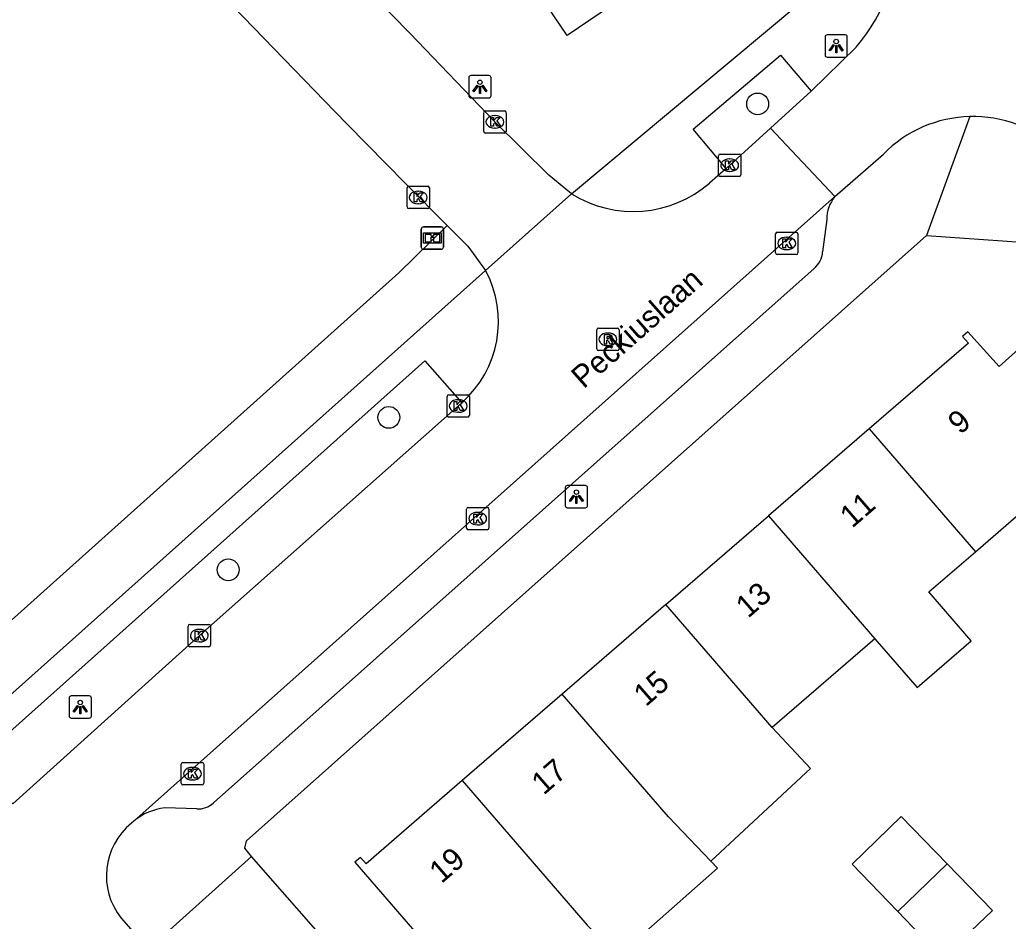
# Model space of a CAD drawing. Extents: x 157466 to 158888, y 383063 to 384677.
# Drawn here: x 158011.77 to 158056, y 383679.09 to 383719.45 of the extents above; entities that cross this region are included whole.
import ezdxf

# ---------------------------------------------------------------- set-up
doc = ezdxf.new("R2010")
doc.units = 0
for name, color, linetype in [('IMGEO_Boom', 7, 'Continuous'), ('IMGEO_Haag', 7, 'Continuous'), ('IMGEO_Informatiebord', 7, 'Continuous'), ('IMGEO_Kolk', 7, 'Continuous'), ('IMGEO_Lichtpunt', 7, 'Continuous'), ('IMGEO_Openbare_ruimte_label', 7, 'Continuous'), ('IMGEO_Pand', 7, 'Continuous'), ('IMGEO_Pand_nummerreeks', 7, 'Continuous'), ('IMGEO_Parkeervlak_open', 7, 'Continuous'), ('IMGEO_Rijbaan_lokaal_open', 7, 'Continuous'), ('IMGEO_Rioolput', 7, 'Continuous'), ('IMGEO_Voetpad_open', 7, 'Continuous')]:
    doc.layers.add(name, color=color, linetype=linetype)

msp = doc.modelspace()

# ---------------------------------------------------------------- linework, layer by layer
at = {"layer": 'IMGEO_Boom'}
for centre in [(158044.789, 383715.677), (158028.285, 383701.643), (158021.101, 383694.821)]:
    msp.add_circle(centre, 0.489, dxfattribs=at)
at = {"layer": 'IMGEO_Haag'}
msp.add_lwpolyline([(158030.901, 383710.235), (158028.734, 383708.116), (158009.938, 383691.267), (158003.812, 383685.776)], dxfattribs=at)
at = {"layer": 'IMGEO_Informatiebord'}
for p, q in [((158029.74, 383709.269), (158029.74, 383710.069)), ((158029.74, 383710.069), (158029.74, 383709.269)), ((158029.84, 383710.169), (158030.63, 383710.169)), ((158030.63, 383710.169), (158029.84, 383710.169)), ((158030.73, 383710.069), (158030.73, 383709.269)), ((158030.73, 383709.269), (158030.73, 383710.069)), ((158030.63, 383709.169), (158029.84, 383709.169)), ((158029.84, 383709.169), (158030.63, 383709.169))]:
    msp.add_line(p, q, dxfattribs=at)
for points in [[(158029.841, 383709.901), (158030.629, 383709.901), (158030.629, 383709.437), (158029.841, 383709.437), (158029.841, 383709.901)], [(158029.906, 383709.836), (158029.906, 383709.502), (158030.181, 383709.502), (158030.182, 383709.715), (158030.286, 383709.716), (158030.287, 383709.502), (158030.564, 383709.502), (158030.564, 383709.836), (158030.288, 383709.836), (158030.288, 383709.756), (158030.182, 383709.756), (158030.182, 383709.836), (158029.906, 383709.836)]]:
    msp.add_lwpolyline(points, dxfattribs=at)
for centre, start, end in [((158029.84, 383710.069), 90, 180), ((158029.84, 383710.069), 90, 180), ((158030.63, 383710.069), 0, 90), ((158030.63, 383710.069), 360, 90), ((158029.84, 383709.269), 180, 270), ((158029.84, 383709.269), 180, 270), ((158030.63, 383709.269), 270, 0), ((158030.63, 383709.269), 270, 0)]:
    msp.add_arc(centre, 0.1, start, end, dxfattribs=at)
at = {"layer": 'IMGEO_Kolk'}
for p, q in [((158032.533, 383714.449), (158032.533, 383715.301)), ((158032.608, 383715.375), (158033.46, 383715.375)), ((158033.021, 383715.155), (158033.046, 383715.155)), ((158033.534, 383715.301), (158033.534, 383714.449)), ((158033.46, 383714.375), (158032.608, 383714.375)), ((158033.044, 383714.595), (158033.019, 383714.595)), ((158043.037, 383712.507), (158043.037, 383713.359)), ((158043.112, 383713.433), (158043.964, 383713.433)), ((158044.038, 383713.359), (158044.038, 383712.507)), ((158043.525, 383713.213), (158043.55, 383713.213)), ((158043.964, 383712.433), (158043.112, 383712.433)), ((158043.548, 383712.653), (158043.523, 383712.653)), ((158029.178, 383711.99), (158030.03, 383711.99)), ((158029.103, 383711.064), (158029.103, 383711.916)), ((158029.591, 383711.77), (158029.616, 383711.77)), ((158030.104, 383711.916), (158030.104, 383711.064)), ((158029.614, 383711.21), (158029.589, 383711.21)), ((158030.03, 383710.99), (158029.178, 383710.99)), ((158045.591, 383709.007), (158045.591, 383709.859)), ((158045.666, 383709.933), (158046.518, 383709.933)), ((158046.592, 383709.859), (158046.592, 383709.007)), ((158046.079, 383709.713), (158046.104, 383709.713)), ((158046.518, 383708.933), (158045.666, 383708.933)), ((158046.102, 383709.153), (158046.077, 383709.153)), ((158030.893, 383701.728), (158030.893, 383702.58)), ((158030.968, 383702.654), (158031.82, 383702.654)), ((158031.381, 383702.434), (158031.406, 383702.434)), ((158031.894, 383702.58), (158031.894, 383701.728)), ((158031.404, 383701.874), (158031.379, 383701.874)), ((158031.82, 383701.654), (158030.968, 383701.654)), ((158031.762, 383696.684), (158031.762, 383697.536)), ((158031.837, 383697.61), (158032.689, 383697.61)), ((158032.25, 383697.39), (158032.275, 383697.39)), ((158032.763, 383697.536), (158032.763, 383696.684)), ((158032.689, 383696.61), (158031.837, 383696.61)), ((158032.273, 383696.83), (158032.248, 383696.83)), ((158019.307, 383691.446), (158019.307, 383692.298)), ((158019.382, 383692.372), (158020.234, 383692.372)), ((158019.795, 383692.152), (158019.82, 383692.152)), ((158020.308, 383692.298), (158020.308, 383691.446)), ((158020.234, 383691.372), (158019.382, 383691.372)), ((158019.818, 383691.592), (158019.793, 383691.592)), ((158019.001, 383685.266), (158019.001, 383686.118)), ((158019.076, 383686.192), (158019.928, 383686.192)), ((158019.489, 383685.972), (158019.514, 383685.972)), ((158020.002, 383686.118), (158020.002, 383685.266)), ((158019.928, 383685.192), (158019.076, 383685.192)), ((158019.512, 383685.412), (158019.487, 383685.412))]:
    msp.add_line(p, q, dxfattribs=at)
for points in [[(158032.533, 383714.449), (158032.533, 383715.301)], [(158032.608, 383715.375), (158033.46, 383715.375)], [(158032.854, 383715.075), (158032.977, 383715.075), (158032.977, 383714.924), (158033.107, 383715.075), (158033.271, 383715.075), (158033.125, 383714.924), (158033.278, 383714.675), (158033.126, 383714.675), (158033.041, 383714.839), (158032.977, 383714.772), (158032.977, 383714.675), (158032.854, 383714.675), (158032.854, 383715.075)], [(158033.534, 383715.301), (158033.534, 383714.449)], [(158033.46, 383714.375), (158032.608, 383714.375)], [(158043.037, 383712.507), (158043.037, 383713.359)], [(158043.112, 383713.433), (158043.964, 383713.433)], [(158044.038, 383713.359), (158044.038, 383712.507)], [(158043.358, 383713.133), (158043.481, 383713.133), (158043.481, 383712.982), (158043.611, 383713.133), (158043.775, 383713.133), (158043.629, 383712.982), (158043.782, 383712.733), (158043.63, 383712.733), (158043.545, 383712.897), (158043.481, 383712.83), (158043.481, 383712.733), (158043.358, 383712.733), (158043.358, 383713.133)], [(158043.964, 383712.433), (158043.112, 383712.433)], [(158029.178, 383711.99), (158030.03, 383711.99)], [(158029.103, 383711.064), (158029.103, 383711.916)], [(158029.424, 383711.69), (158029.547, 383711.69), (158029.547, 383711.539), (158029.677, 383711.69), (158029.841, 383711.69), (158029.695, 383711.539), (158029.848, 383711.29), (158029.696, 383711.29), (158029.611, 383711.454), (158029.547, 383711.387), (158029.547, 383711.29), (158029.424, 383711.29), (158029.424, 383711.69)], [(158030.104, 383711.916), (158030.104, 383711.064)], [(158030.03, 383710.99), (158029.178, 383710.99)], [(158045.591, 383709.007), (158045.591, 383709.859)], [(158045.666, 383709.933), (158046.518, 383709.933)], [(158046.592, 383709.859), (158046.592, 383709.007)], [(158045.912, 383709.633), (158046.035, 383709.633), (158046.035, 383709.482), (158046.165, 383709.633), (158046.329, 383709.633), (158046.183, 383709.482), (158046.336, 383709.233), (158046.184, 383709.233), (158046.099, 383709.397), (158046.035, 383709.33), (158046.035, 383709.233), (158045.912, 383709.233), (158045.912, 383709.633)], [(158046.518, 383708.933), (158045.666, 383708.933)], [(158030.893, 383701.728), (158030.893, 383702.58)], [(158030.968, 383702.654), (158031.82, 383702.654)], [(158031.214, 383702.354), (158031.337, 383702.354), (158031.337, 383702.203), (158031.467, 383702.354), (158031.631, 383702.354), (158031.485, 383702.203), (158031.638, 383701.954), (158031.486, 383701.954), (158031.401, 383702.118), (158031.337, 383702.051), (158031.337, 383701.954), (158031.214, 383701.954), (158031.214, 383702.354)], [(158031.894, 383702.58), (158031.894, 383701.728)], [(158031.82, 383701.654), (158030.968, 383701.654)], [(158031.762, 383696.684), (158031.762, 383697.536)], [(158031.837, 383697.61), (158032.689, 383697.61)], [(158032.763, 383697.536), (158032.763, 383696.684)], [(158032.083, 383697.31), (158032.206, 383697.31), (158032.206, 383697.159), (158032.336, 383697.31), (158032.5, 383697.31), (158032.354, 383697.159), (158032.507, 383696.91), (158032.355, 383696.91), (158032.27, 383697.074), (158032.206, 383697.007), (158032.206, 383696.91), (158032.083, 383696.91), (158032.083, 383697.31)], [(158032.689, 383696.61), (158031.837, 383696.61)], [(158019.307, 383691.446), (158019.307, 383692.298)], [(158019.382, 383692.372), (158020.234, 383692.372)], [(158020.308, 383692.298), (158020.308, 383691.446)], [(158019.628, 383692.072), (158019.751, 383692.072), (158019.751, 383691.921), (158019.881, 383692.072), (158020.045, 383692.072), (158019.899, 383691.921), (158020.052, 383691.672), (158019.9, 383691.672), (158019.815, 383691.836), (158019.751, 383691.769), (158019.751, 383691.672), (158019.628, 383691.672), (158019.628, 383692.072)], [(158020.234, 383691.372), (158019.382, 383691.372)], [(158019.001, 383685.266), (158019.001, 383686.118)], [(158019.076, 383686.192), (158019.928, 383686.192)], [(158019.322, 383685.892), (158019.445, 383685.892), (158019.445, 383685.741), (158019.575, 383685.892), (158019.739, 383685.892), (158019.593, 383685.741), (158019.746, 383685.492), (158019.594, 383685.492), (158019.509, 383685.656), (158019.445, 383685.589), (158019.445, 383685.492), (158019.322, 383685.492), (158019.322, 383685.892)], [(158020.002, 383686.118), (158020.002, 383685.266)], [(158019.928, 383685.192), (158019.076, 383685.192)]]:
    msp.add_lwpolyline(points, dxfattribs=at)
for centre, start, end in [((158032.61, 383715.299), 91.552, 178.448), ((158032.61, 383715.299), 91.552, 178.448), ((158033.458, 383715.299), 1.552, 88.448), ((158033.458, 383715.299), 1.552, 88.448), ((158032.61, 383714.451), 181.552, 268.448), ((158032.61, 383714.451), 181.552, 268.448), ((158033.458, 383714.451), 271.552, 358.448), ((158033.458, 383714.451), 271.552, 358.448), ((158043.114, 383713.357), 91.552, 178.448), ((158043.114, 383713.357), 91.552, 178.448), ((158043.962, 383713.357), 1.552, 88.448), ((158043.962, 383713.357), 1.552, 88.448), ((158043.114, 383712.509), 181.552, 268.448), ((158043.114, 383712.509), 181.552, 268.448), ((158043.962, 383712.509), 271.552, 358.448), ((158043.962, 383712.509), 271.552, 358.448), ((158029.18, 383711.914), 91.552, 178.448), ((158029.18, 383711.914), 91.552, 178.448), ((158030.028, 383711.914), 1.552, 88.448), ((158030.028, 383711.914), 1.552, 88.448), ((158029.18, 383711.066), 181.552, 268.448), ((158029.18, 383711.066), 181.552, 268.448), ((158030.028, 383711.066), 271.552, 358.448), ((158030.028, 383711.066), 271.552, 358.448), ((158045.668, 383709.857), 91.552, 178.448), ((158045.668, 383709.857), 91.552, 178.448), ((158046.516, 383709.857), 1.552, 88.448), ((158046.516, 383709.857), 1.552, 88.448), ((158045.668, 383709.009), 181.552, 268.448), ((158045.668, 383709.009), 181.552, 268.448), ((158046.516, 383709.009), 271.552, 358.448), ((158046.516, 383709.009), 271.552, 358.448), ((158030.97, 383702.578), 91.552, 178.448), ((158030.97, 383702.578), 91.552, 178.448), ((158031.818, 383702.578), 1.552, 88.448), ((158031.818, 383702.578), 1.552, 88.448), ((158030.97, 383701.73), 181.552, 268.448), ((158030.97, 383701.73), 181.552, 268.448), ((158031.818, 383701.73), 271.552, 358.448), ((158031.818, 383701.73), 271.552, 358.448), ((158031.839, 383697.534), 91.552, 178.448), ((158031.839, 383697.534), 91.552, 178.448), ((158032.687, 383697.534), 1.552, 88.448), ((158032.687, 383697.534), 1.552, 88.448), ((158031.839, 383696.686), 181.552, 268.448), ((158031.839, 383696.686), 181.552, 268.448), ((158032.687, 383696.686), 271.552, 358.448), ((158032.687, 383696.686), 271.552, 358.448), ((158019.384, 383692.296), 91.552, 178.448), ((158019.384, 383692.296), 91.552, 178.448), ((158020.232, 383692.296), 1.552, 88.448), ((158020.232, 383692.296), 1.552, 88.448), ((158019.384, 383691.448), 181.552, 268.448), ((158019.384, 383691.448), 181.552, 268.448), ((158020.232, 383691.448), 271.552, 358.448), ((158020.232, 383691.448), 271.552, 358.448), ((158019.078, 383686.116), 91.552, 178.448), ((158019.078, 383686.116), 91.552, 178.448), ((158019.926, 383686.116), 1.552, 88.448), ((158019.926, 383686.116), 1.552, 88.448), ((158019.078, 383685.268), 181.552, 268.448), ((158019.078, 383685.268), 181.552, 268.448), ((158019.926, 383685.268), 271.552, 358.448), ((158019.926, 383685.268), 271.552, 358.448)]:
    msp.add_arc(centre, 0.0765, start, end, dxfattribs=at)
for centre, major_axis, ratio, start_param, end_param in [((158033.02, 383714.875), (-0.387, 0.002), 0.722429, 4.712389, 7.853982), ((158033.045, 383714.875), (-0.39, 0.002), 0.717154, 1.570796, 4.712389), ((158043.524, 383712.933), (-0.387, 0.002), 0.722429, 4.712389, 7.853982), ((158043.549, 383712.933), (-0.39, 0.002), 0.717154, 1.570796, 4.712389), ((158029.59, 383711.49), (-0.387, 0.002), 0.722429, 4.712389, 7.853982), ((158029.615, 383711.49), (-0.39, 0.002), 0.717154, 1.570796, 4.712389), ((158046.078, 383709.433), (-0.387, 0.002), 0.722429, 4.712389, 7.853982), ((158046.103, 383709.433), (-0.39, 0.002), 0.717154, 1.570796, 4.712389), ((158031.38, 383702.154), (-0.387, 0.002), 0.722429, 4.712389, 7.853982), ((158031.405, 383702.154), (-0.39, 0.002), 0.717154, 1.570796, 4.712389), ((158032.249, 383697.11), (-0.387, 0.002), 0.722429, 4.712389, 7.853982), ((158032.274, 383697.11), (-0.39, 0.002), 0.717154, 1.570796, 4.712389), ((158019.794, 383691.872), (-0.387, 0.002), 0.722429, 4.712389, 7.853982), ((158019.819, 383691.872), (-0.39, 0.002), 0.717154, 1.570796, 4.712389), ((158019.488, 383685.692), (-0.387, 0.002), 0.722429, 4.712389, 7.853982), ((158019.513, 383685.692), (-0.39, 0.002), 0.717154, 1.570796, 4.712389)]:
    msp.add_ellipse(centre, major_axis=major_axis, ratio=ratio, start_param=start_param, end_param=end_param, dxfattribs=at)
at = {"layer": 'IMGEO_Lichtpunt'}
for p, q in [((158047.806, 383718.673), (158047.806, 383717.866)), ((158047.806, 383718.673), (158047.806, 383717.866)), ((158048.708, 383718.768), (158047.9, 383718.768)), ((158048.708, 383718.768), (158047.9, 383718.768)), ((158048.802, 383717.866), (158048.802, 383718.673)), ((158048.802, 383717.866), (158048.802, 383718.673)), ((158047.9, 383717.772), (158048.708, 383717.772)), ((158047.9, 383717.772), (158048.708, 383717.772)), ((158031.864, 383716.85), (158031.864, 383716.043)), ((158031.864, 383716.85), (158031.864, 383716.043)), ((158032.766, 383716.945), (158031.958, 383716.945)), ((158032.766, 383716.945), (158031.958, 383716.945)), ((158032.86, 383716.043), (158032.86, 383716.85)), ((158032.86, 383716.043), (158032.86, 383716.85)), ((158031.958, 383715.949), (158032.766, 383715.949)), ((158031.958, 383715.949), (158032.766, 383715.949)), ((158036.18, 383698.499), (158036.18, 383697.692)), ((158036.18, 383698.499), (158036.18, 383697.692)), ((158037.082, 383698.594), (158036.274, 383698.594)), ((158037.082, 383698.594), (158036.274, 383698.594)), ((158037.176, 383697.692), (158037.176, 383698.499)), ((158037.176, 383697.692), (158037.176, 383698.499)), ((158036.274, 383697.598), (158037.082, 383697.598)), ((158036.274, 383697.598), (158037.082, 383697.598)), ((158013.981, 383689.079), (158013.981, 383688.272)), ((158013.981, 383689.079), (158013.981, 383688.272)), ((158014.883, 383689.174), (158014.075, 383689.174)), ((158014.883, 383689.174), (158014.075, 383689.174)), ((158014.977, 383688.272), (158014.977, 383689.079)), ((158014.977, 383688.272), (158014.977, 383689.079)), ((158014.075, 383688.178), (158014.883, 383688.178)), ((158014.075, 383688.178), (158014.883, 383688.178))]:
    msp.add_line(p, q, dxfattribs=at)
for points in [[(158048.18, 383718.337), (158048.219, 383718.309), (158048.031, 383718.047), (158047.993, 383718.074), (158048.18, 383718.337)], [(158048.282, 383718.289), (158048.329, 383718.289), (158048.329, 383717.967), (158048.282, 383717.967), (158048.282, 383718.289)], [(158048.392, 383718.309), (158048.43, 383718.336), (158048.617, 383718.074), (158048.578, 383718.046), (158048.392, 383718.309)], [(158032.238, 383716.514), (158032.277, 383716.486), (158032.089, 383716.224), (158032.051, 383716.251), (158032.238, 383716.514)], [(158032.34, 383716.466), (158032.387, 383716.466), (158032.387, 383716.144), (158032.34, 383716.144), (158032.34, 383716.466)], [(158032.45, 383716.486), (158032.488, 383716.513), (158032.675, 383716.251), (158032.636, 383716.223), (158032.45, 383716.486)], [(158036.554, 383698.163), (158036.593, 383698.135), (158036.405, 383697.873), (158036.367, 383697.9), (158036.554, 383698.163)], [(158036.656, 383698.115), (158036.703, 383698.115), (158036.703, 383697.793), (158036.656, 383697.793), (158036.656, 383698.115)], [(158036.766, 383698.135), (158036.804, 383698.162), (158036.991, 383697.9), (158036.952, 383697.872), (158036.766, 383698.135)], [(158014.355, 383688.743), (158014.394, 383688.715), (158014.206, 383688.453), (158014.168, 383688.48), (158014.355, 383688.743)], [(158014.457, 383688.695), (158014.504, 383688.695), (158014.504, 383688.373), (158014.457, 383688.373), (158014.457, 383688.695)], [(158014.567, 383688.715), (158014.605, 383688.742), (158014.792, 383688.48), (158014.753, 383688.452), (158014.567, 383688.715)]]:
    msp.add_lwpolyline(points, dxfattribs=at)
for centre in [(158048.305, 383718.471), (158032.363, 383716.648), (158036.679, 383698.297), (158014.48, 383688.877)]:
    msp.add_circle(centre, 0.0994, dxfattribs=at)
for centre, start, end in [((158047.9, 383718.673), 90, 180), ((158047.9, 383718.673), 90, 180), ((158048.708, 383718.673), 0, 90), ((158048.708, 383718.673), 0, 90), ((158047.9, 383717.866), 180, 270), ((158047.9, 383717.866), 180, 270), ((158048.708, 383717.866), 270, 0), ((158048.708, 383717.866), 270, 360), ((158031.958, 383716.85), 90, 180), ((158031.958, 383716.85), 90, 180), ((158032.766, 383716.85), 0, 90), ((158032.766, 383716.85), 0, 90), ((158031.958, 383716.043), 180, 270), ((158031.958, 383716.043), 180, 270), ((158032.766, 383716.043), 270, 0), ((158032.766, 383716.043), 270, 360), ((158036.274, 383698.499), 90, 180), ((158036.274, 383698.499), 90, 180), ((158037.082, 383698.499), 0, 90), ((158037.082, 383698.499), 0, 90), ((158036.274, 383697.692), 180, 270), ((158036.274, 383697.692), 180, 270), ((158037.082, 383697.692), 270, 0), ((158037.082, 383697.692), 270, 360), ((158014.075, 383689.079), 90, 180), ((158014.075, 383689.079), 90, 180), ((158014.883, 383689.079), 0, 90), ((158014.883, 383689.079), 0, 90), ((158014.075, 383688.272), 180, 270), ((158014.075, 383688.272), 180, 270), ((158014.883, 383688.272), 270, 0), ((158014.883, 383688.272), 270, 360)]:
    msp.add_arc(centre, 0.0946, start, end, dxfattribs=at)
at = {"layer": 'IMGEO_Pand'}
for points in [[(158035.162, 383739.553), (158045.173, 383724.78), (158036.268, 383718.743), (158026.253, 383733.515)], [(158054.533, 383695.63), (158059.181, 383699.651), (158060.834, 383697.812), (158063.954, 383700.608), (158063.821, 383700.757), (158058.573, 383706.595), (158055.594, 383703.926), (158054.197, 383705.48), (158053.956, 383705.264), (158054.22, 383704.97), (158049.774, 383701.125)], [(158049.774, 383701.125), (158045.271, 383697.23)], [(158049.774, 383701.125), (158054.533, 383695.63)], [(158040.682, 383693.261), (158045.271, 383697.23)], [(158045.271, 383697.23), (158050.03, 383691.736)], [(158050.03, 383691.736), (158051.926, 383689.547), (158054.342, 383691.64), (158052.448, 383693.827), (158054.533, 383695.63)], [(158040.682, 383693.261), (158036.047, 383689.253)], [(158045.44, 383687.766), (158040.682, 383693.261)], [(158050.03, 383691.736), (158045.44, 383687.766)], [(158036.047, 383689.253), (158031.569, 383685.38)], [(158042.69, 383681.771), (158040.806, 383683.758), (158036.047, 383689.253)], [(158042.69, 383681.771), (158047.152, 383685.93), (158045.44, 383687.766)], [(158031.569, 383685.38), (158027.267, 383681.66), (158027.02, 383681.945), (158026.766, 383681.725), (158030.495, 383677.414), (158029.171, 383676.269), (158031.662, 383673.388), (158037.565, 383678.493)], [(158031.569, 383685.38), (158037.168, 383678.915), (158037.565, 383678.493)], [(158053.274, 383681.653), (158051.217, 383683.777), (158049.018, 383681.648), (158051.058, 383679.524)], [(158037.565, 383678.493), (158038.046, 383677.983), (158038.509, 383677.491), (158042.999, 383681.46), (158042.69, 383681.771)], [(158051.058, 383679.524), (158053.274, 383681.653)], [(158053.274, 383681.653), (158055.291, 383679.571), (158053.065, 383677.434), (158051.058, 383679.524)]]:
    msp.add_lwpolyline(points, dxfattribs=at)
at = {"layer": 'IMGEO_Parkeervlak_open'}
msp.add_lwpolyline([(158033.301, 383669.722), (158028.432, 383674.777), (158026.297, 383677.24), (158022.137, 383681.981)], dxfattribs=at)
at = {"layer": 'IMGEO_Rijbaan_lokaal_open'}
for points in [[(158036.465, 383711.65), (158035.441, 383712.483), (158033.035, 383714.876), (158029.221, 383718.852), (158010.837, 383737.595)], [(158009.437, 383732.423), (158011.776, 383729.969), (158014.965, 383726.624), (158025.875, 383715.344), (158026.44, 383714.76), (158029.032, 383712.108), (158030.901, 383710.235)], [(158049.197, 383718.226), (158047.178, 383716.245)], [(158047.178, 383716.245), (158045.372, 383714.597)], [(158045.372, 383714.597), (158043.378, 383712.787)], [(158045.372, 383714.597), (158048.245, 383711.528)], [(158048.245, 383711.528), (158050.415, 383713.432)], [(158043.378, 383712.787), (158042.64, 383712.137)], [(158036.465, 383711.65), (158032.619, 383708.216)], [(158016.881, 383683.573), (158048.245, 383711.528)], [(158030.901, 383710.235), (158031.821, 383709.312), (158032.619, 383708.216)], [(158031.556, 383702.299), (158019.808, 383691.872), (158011.458, 383684.342)], [(158016.881, 383683.573), (158016.766, 383683.471)], [(158016.305, 383679.228), (158017.167, 383678.253)]]:
    msp.add_lwpolyline(points, dxfattribs=at)
for centre, radius, start, end in [((158043.848, 383722.937), 7.128, 318.6299, 6.6373), ((158054.428, 383709.485), 5.629, 91.4794, 135.4744), ((158054.425, 383709.481), 5.633, 47.4872, 91.4484), ((158039.222, 383716.085), 5.222, 238.1314, 310.8873), ((158028.333, 383705.932), 4.857, 311.5782, 28.0525), ((158018.689, 383681.116), 3.041, 129.2263, 218.372)]:
    msp.add_arc(centre, radius, start, end, dxfattribs=at)
at = {"layer": 'IMGEO_Rioolput'}
for p, q in [((158037.587, 383704.712), (158037.587, 383705.564)), ((158037.662, 383705.638), (158038.514, 383705.638)), ((158038.075, 383705.418), (158038.1, 383705.418)), ((158038.588, 383705.564), (158038.588, 383704.712)), ((158038.514, 383704.638), (158037.662, 383704.638)), ((158038.098, 383704.858), (158038.073, 383704.858))]:
    msp.add_line(p, q, dxfattribs=at)
for points in [[(158037.587, 383704.712), (158037.587, 383705.564)], [(158037.662, 383705.638), (158038.514, 383705.638)], [(158038.588, 383705.564), (158038.588, 383704.712)], [(158038.176, 383705.336), (158037.924, 383705.338), (158037.924, 383704.938)], [(158037.924, 383704.938), (158038.048, 383704.938), (158038.048, 383705.1), (158038.059, 383705.1)], [(158038.102, 383705.257), (158038.048, 383705.257), (158038.048, 383705.176)], [(158038.048, 383705.176), (158038.1, 383705.176)], [(158038.106, 383705.071), (158038.177, 383704.938), (158038.317, 383704.938), (158038.252, 383705.064)], [(158038.514, 383704.638), (158037.662, 383704.638)]]:
    msp.add_lwpolyline(points, dxfattribs=at)
for centre, radius, start, end in [((158037.664, 383705.562), 0.0765, 91.552, 178.448), ((158037.664, 383705.562), 0.0765, 91.552, 178.448), ((158038.512, 383705.562), 0.0765, 1.552, 88.448), ((158038.512, 383705.562), 0.0765, 1.552, 88.448), ((158038.058, 383705.047), 0.0533, 26.0293, 88.6989), ((158038.084, 383705.365), 0.19, 274.7715, 282.9687), ((158038.108, 383705.161), 0.0964, 77.0061, 93.1865), ((158038.122, 383705.218), 0.0378, 276.6634, 79.6772), ((158038.175, 383705.226), 0.109, 350.3612, 89.416), ((158038.173, 383705.226), 0.112, 277.5842, 350.9817), ((158038.157, 383705.011), 0.108, 29.5134, 73.7905), ((158037.664, 383704.714), 0.0765, 181.552, 268.448), ((158037.664, 383704.714), 0.0765, 181.552, 268.448), ((158038.512, 383704.714), 0.0765, 271.552, 358.448), ((158038.512, 383704.714), 0.0765, 271.552, 358.448)]:
    msp.add_arc(centre, radius, start, end, dxfattribs=at)
for centre, major_axis, ratio, start_param, end_param in [((158038.074, 383705.138), (-0.387, 0.002), 0.722429, 4.712389, 7.853982), ((158038.099, 383705.138), (-0.39, 0.002), 0.717154, 1.570796, 4.712389)]:
    msp.add_ellipse(centre, major_axis=major_axis, ratio=ratio, start_param=start_param, end_param=end_param, dxfattribs=at)
at = {"layer": 'IMGEO_Voetpad_open'}
for points in [[(158036.465, 383711.65), (158050.928, 383723.761)], [(158043.378, 383712.787), (158041.898, 383714.55), (158045.81, 383717.864), (158047.178, 383716.245)], [(158054.283, 383715.112), (158052.35, 383709.789)], [(158047.886, 383710.505), (158047.696, 383709.061)], [(158022.137, 383681.981), (158021.849, 383682.357), (158021.919, 383682.679), (158052.35, 383709.789)], [(158052.35, 383709.789), (158056.595, 383709.482), (158064.449, 383701.315), (158068.858, 383696.409), (158066.165, 383693.981)], [(158005.436, 383683.944), (158032.619, 383708.216)], [(158047.316, 383708.316), (158020.436, 383684.387)], [(158011.458, 383684.342), (158009.769, 383686.181), (158029.903, 383704.181), (158031.556, 383702.299)], [(158019.697, 383684.118), (158018.265, 383684.156)], [(158018.338, 383678.57), (158022.137, 383681.981)]]:
    msp.add_lwpolyline(points, dxfattribs=at)
for centre, radius, start, end in [((158049.447, 383710.532), 1.562, 140.3519, 180.9733), ((158046.704, 383709.098), 0.993, 308.0657, 357.885), ((158018.516, 383681.625), 2.543, 95.6692, 130.0166), ((158019.776, 383685.05), 0.935, 265.1406, 314.8629)]:
    msp.add_arc(centre, radius, start, end, dxfattribs=at)

# ---------------------------------------------------------------- texts
at = {"layer": 'IMGEO_Openbare_ruimte_label'}
msp.add_text('Peckiuslaan', height=1, rotation=41.3908, dxfattribs=at).set_placement((158037.006, 383702.892))
at = {"layer": 'IMGEO_Pand_nummerreeks'}
for s, rotation, p in [('9', 40.8923, (158053.85, 383700.84)), ('11', 40.8923, (158049.017, 383696.655)), ('13', 40.8923, (158044.359, 383692.621)), ('15', 40.8923, (158039.787, 383688.662)), ('17', 40.892, (158035.215, 383684.704)), ('19', 40.892, (158030.643, 383680.744))]:
    msp.add_text(s, height=1, rotation=rotation, dxfattribs=at).set_placement(p)

doc.saveas('drawing.dxf')
